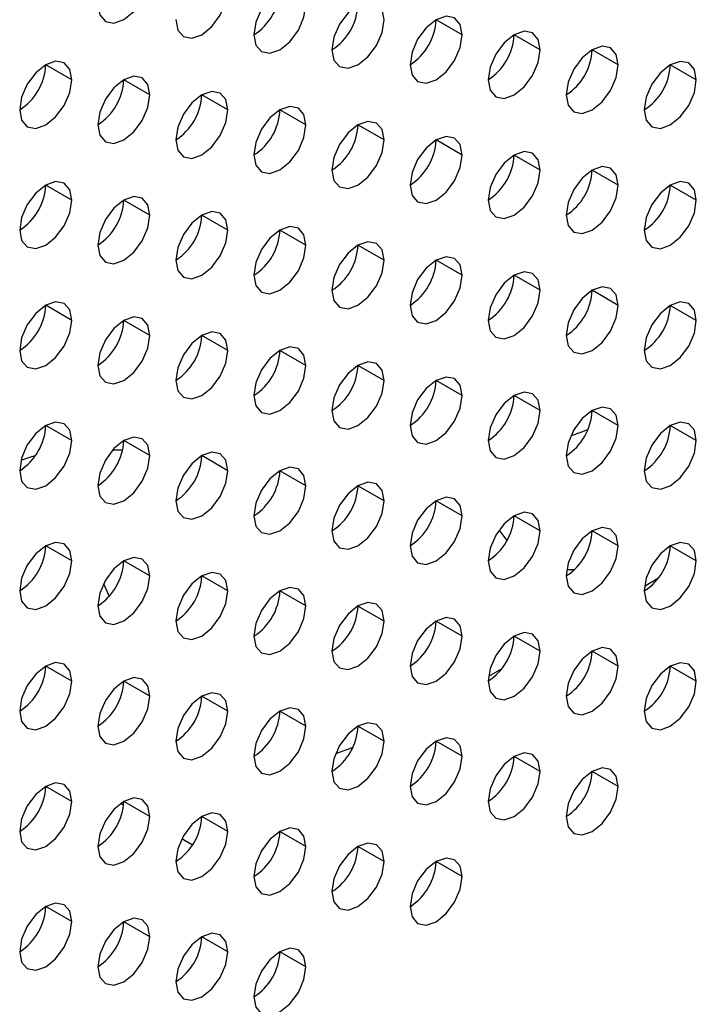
# Model space of a CAD drawing. Header units: millimetres. Extents: x 0 to 1118, y 0 to 864.
# Tile 383 of 438: x 1004.99 to 1006.83, y 693.73 to 696.4. Entities that reach past the tile are written whole.
import ezdxf

# ---------------------------------------------------------------- set-up
doc = ezdxf.new("R2010")
doc.units = ezdxf.units.MM

msp = doc.modelspace()

# ---------------------------------------------------------------- linework, layer by layer
at = {"color": 7, "linetype": 'Continuous', "lineweight": 25}
for p, q in [((1006.1906, 696.3615), (1006.1199, 696.4023)), ((1006.4028, 696.3206), (1006.3321, 696.3614)), ((1006.6149, 696.2798), (1006.5442, 696.3206)), ((1005.13, 696.2391), (1005.0593, 696.2799)), ((1006.827, 696.2389), (1006.7563, 696.2797)), ((1005.3421, 696.1982), (1005.2714, 696.239)), ((1005.5543, 696.1574), (1005.4835, 696.1982)), ((1005.7664, 696.1165), (1005.6957, 696.1574)), ((1005.9785, 696.0757), (1005.9078, 696.1165)), ((1006.1906, 696.0348), (1006.1199, 696.0757)), ((1006.4028, 695.994), (1006.3321, 696.0348)), ((1006.6149, 695.9531), (1006.5442, 695.994)), ((1005.13, 695.9125), (1005.0593, 695.9533)), ((1006.827, 695.9123), (1006.7563, 695.9531)), ((1005.3421, 695.8716), (1005.2714, 695.9124)), ((1005.5543, 695.8308), (1005.4835, 695.8716)), ((1005.7664, 695.7899), (1005.6957, 695.8307)), ((1005.9785, 695.7491), (1005.9078, 695.7899)), ((1006.1906, 695.7082), (1006.1199, 695.749)), ((1006.4028, 695.6674), (1006.3321, 695.7082)), ((1006.6149, 695.6265), (1006.5442, 695.6673)), ((1005.13, 695.5858), (1005.0593, 695.6267)), ((1006.827, 695.5857), (1006.7563, 695.6265)), ((1005.3421, 695.545), (1005.2714, 695.5858)), ((1005.5543, 695.5041), (1005.4835, 695.545)), ((1005.7664, 695.4633), (1005.6957, 695.5041)), ((1005.9785, 695.4225), (1005.9078, 695.4633)), ((1006.1906, 695.3816), (1006.1199, 695.4224)), ((1006.4028, 695.3408), (1006.3321, 695.3816)), ((1006.6149, 695.2999), (1006.5442, 695.3407)), ((1005.13, 695.2592), (1005.0593, 695.3)), ((1006.827, 695.2591), (1006.7563, 695.2999)), ((1005.3421, 695.2184), (1005.2714, 695.2592)), ((1005.5543, 695.1775), (1005.4835, 695.2184)), ((1005.7664, 695.1367), (1005.6957, 695.1775)), ((1005.9785, 695.0958), (1005.9078, 695.1367)), ((1006.1906, 695.055), (1006.1199, 695.0958)), ((1006.4028, 695.0141), (1006.3321, 695.055)), ((1006.6149, 694.9733), (1006.5442, 695.0141)), ((1005.13, 694.9326), (1005.0593, 694.9734)), ((1006.827, 694.9324), (1006.7563, 694.9733)), ((1005.3421, 694.8918), (1005.2714, 694.9326)), ((1005.5543, 694.8509), (1005.4835, 694.8917)), ((1005.7664, 694.8101), (1005.6957, 694.8509)), ((1005.9785, 694.7692), (1005.9078, 694.81)), ((1006.1906, 694.7284), (1006.1199, 694.7692)), ((1006.4028, 694.6875), (1006.3321, 694.7283)), ((1006.6149, 694.6467), (1006.5442, 694.6875)), ((1005.13, 694.606), (1005.0593, 694.6468)), ((1006.827, 694.6058), (1006.7563, 694.6467)), ((1005.3421, 694.5651), (1005.2714, 694.606)), ((1005.5543, 694.5243), (1005.4835, 694.5651)), ((1005.7664, 694.4835), (1005.6957, 694.5243)), ((1005.9785, 694.4426), (1005.9078, 694.4834)), ((1006.1906, 694.4018), (1006.1199, 694.4426)), ((1006.4028, 694.3609), (1006.3321, 694.4017)), ((1006.6149, 694.3201), (1006.5442, 694.3609)), ((1005.13, 694.2794), (1005.0593, 694.3202)), ((1005.3421, 694.2385), (1005.2714, 694.2793)), ((1005.2708, 694.2687), (1005.2624, 694.2735)), ((1005.5543, 694.1977), (1005.4835, 694.2385)), ((1005.7664, 694.1568), (1005.6957, 694.1977)), ((1005.4578, 694.1607), (1005.429, 694.1773)), ((1005.9785, 694.116), (1005.9078, 694.1568)), ((1006.1906, 694.0751), (1006.1199, 694.116)), ((1005.13, 693.9528), (1005.0593, 693.9936)), ((1005.3421, 693.9119), (1005.2714, 693.9527)), ((1005.5543, 693.8711), (1005.4835, 693.9119)), ((1005.7664, 693.8302), (1005.6957, 693.871))]:
    msp.add_line(p, q, dxfattribs=at)
at = {"color": 8, "linetype": 'Continuous', "lineweight": 25}
for p, q in [((1005.2413, 695.234), (1005.2684, 695.234)), ((1006.3128, 694.9879), (1006.2917, 695.017)), ((1006.4949, 694.9078), (1006.4748, 694.9082)), ((1005.2167, 694.8712), (1005.2315, 694.8361)), ((1006.7227, 694.8844), (1006.6864, 694.8634)), ((1006.2985, 694.6394), (1006.2621, 694.6185)), ((1005.8474, 694.4094), (1005.8933, 694.4255))]:
    msp.add_line(p, q, dxfattribs=at)
at = {"color": 7, "linetype": 'Continuous', "lineweight": 25, "flags": 128}
for points in [[(1005.2007, 696.4432), (1005.2061, 696.4151), (1005.2214, 696.3974), (1005.2443, 696.393), (1005.2714, 696.4024), (1005.2985, 696.4242), (1005.3214, 696.4551), (1005.3367, 696.4905), (1005.3421, 696.5248)], [(1005.4128, 696.4024), (1005.4182, 696.3742), (1005.4335, 696.3566), (1005.4565, 696.3521), (1005.4835, 696.3615), (1005.5106, 696.3834), (1005.5335, 696.4143), (1005.5489, 696.4496), (1005.5543, 696.484)], [(1005.7664, 696.4431), (1005.761, 696.4713), (1005.7457, 696.4889), (1005.7227, 696.4934), (1005.6957, 696.484), (1005.6686, 696.4621), (1005.6457, 696.4312), (1005.6303, 696.3959), (1005.625, 696.3615)], [(1005.9785, 696.4023), (1005.9731, 696.4304), (1005.9578, 696.4481), (1005.9349, 696.4525), (1005.9078, 696.4431), (1005.8807, 696.4213), (1005.8578, 696.3904), (1005.8425, 696.355), (1005.8371, 696.3207)], [(1005.625, 696.3615), (1005.6303, 696.3334), (1005.6457, 696.3157), (1005.6686, 696.3113), (1005.6957, 696.3207), (1005.7227, 696.3425), (1005.7457, 696.3735), (1005.761, 696.4088), (1005.7664, 696.4431)], [(1005.8371, 696.3207), (1005.8425, 696.2925), (1005.8578, 696.2749), (1005.8807, 696.2704), (1005.9078, 696.2798), (1005.9349, 696.3017), (1005.9578, 696.3326), (1005.9731, 696.3679), (1005.9785, 696.4023)], [(1006.1906, 696.3615), (1006.1853, 696.3896), (1006.1699, 696.4072), (1006.147, 696.4117), (1006.1199, 696.4023), (1006.0929, 696.3805), (1006.0699, 696.3495), (1006.0546, 696.3142), (1006.0492, 696.2798)], [(1006.4028, 696.3206), (1006.3974, 696.3487), (1006.3821, 696.3664), (1006.3591, 696.3708), (1006.3321, 696.3614), (1006.305, 696.3396), (1006.2821, 696.3087), (1006.2667, 696.2733), (1006.2614, 696.239)], [(1006.0492, 696.2798), (1006.0546, 696.2517), (1006.0699, 696.234), (1006.0929, 696.2296), (1006.1199, 696.239), (1006.147, 696.2608), (1006.1699, 696.2918), (1006.1853, 696.3271), (1006.1906, 696.3615)], [(1006.2614, 696.239), (1006.2667, 696.2108), (1006.2821, 696.1932), (1006.305, 696.1887), (1006.3321, 696.1981), (1006.3591, 696.22), (1006.3821, 696.2509), (1006.3974, 696.2863), (1006.4028, 696.3206)], [(1006.6149, 696.2798), (1006.6095, 696.3079), (1006.5942, 696.3255), (1006.5713, 696.33), (1006.5442, 696.3206), (1006.5171, 696.2988), (1006.4942, 696.2678), (1006.4789, 696.2325), (1006.4735, 696.1981)], [(1005.13, 696.2391), (1005.1246, 696.2672), (1005.1093, 696.2849), (1005.0863, 696.2893), (1005.0593, 696.2799), (1005.0322, 696.2581), (1005.0093, 696.2271), (1004.9939, 696.1918), (1004.9886, 696.1574)], [(1006.827, 696.2389), (1006.8217, 696.2671), (1006.8063, 696.2847), (1006.7834, 696.2892), (1006.7563, 696.2797), (1006.7293, 696.2579), (1006.7063, 696.227), (1006.691, 696.1916), (1006.6856, 696.1573)], [(1006.4735, 696.1981), (1006.4789, 696.17), (1006.4942, 696.1523), (1006.5171, 696.1479), (1006.5442, 696.1573), (1006.5713, 696.1791), (1006.5942, 696.2101), (1006.6095, 696.2454), (1006.6149, 696.2798)], [(1004.9886, 696.1574), (1004.9939, 696.1293), (1005.0093, 696.1116), (1005.0322, 696.1072), (1005.0593, 696.1166), (1005.0863, 696.1384), (1005.1093, 696.1694), (1005.1246, 696.2047), (1005.13, 696.2391)], [(1005.3421, 696.1982), (1005.3367, 696.2264), (1005.3214, 696.244), (1005.2985, 696.2485), (1005.2714, 696.2391), (1005.2443, 696.2172), (1005.2214, 696.1863), (1005.2061, 696.1509), (1005.2007, 696.1166)], [(1006.6856, 696.1573), (1006.691, 696.1291), (1006.7063, 696.1115), (1006.7293, 696.107), (1006.7563, 696.1164), (1006.7834, 696.1383), (1006.8063, 696.1692), (1006.8217, 696.2046), (1006.827, 696.2389)], [(1005.5543, 696.1574), (1005.5489, 696.1855), (1005.5335, 696.2032), (1005.5106, 696.2076), (1005.4835, 696.1982), (1005.4565, 696.1764), (1005.4335, 696.1454), (1005.4182, 696.1101), (1005.4128, 696.0757)], [(1005.2007, 696.1166), (1005.2061, 696.0884), (1005.2214, 696.0708), (1005.2443, 696.0663), (1005.2714, 696.0758), (1005.2985, 696.0976), (1005.3214, 696.1285), (1005.3367, 696.1639), (1005.3421, 696.1982)], [(1005.4128, 696.0757), (1005.4182, 696.0476), (1005.4335, 696.03), (1005.4565, 696.0255), (1005.4835, 696.0349), (1005.5106, 696.0567), (1005.5335, 696.0877), (1005.5489, 696.123), (1005.5543, 696.1574)], [(1005.7664, 696.1165), (1005.761, 696.1447), (1005.7457, 696.1623), (1005.7227, 696.1668), (1005.6957, 696.1574), (1005.6686, 696.1355), (1005.6457, 696.1046), (1005.6303, 696.0692), (1005.625, 696.0349)], [(1005.9785, 696.0757), (1005.9731, 696.1038), (1005.9578, 696.1215), (1005.9349, 696.1259), (1005.9078, 696.1165), (1005.8807, 696.0947), (1005.8578, 696.0637), (1005.8425, 696.0284), (1005.8371, 695.994)], [(1005.625, 696.0349), (1005.6303, 696.0068), (1005.6457, 695.9891), (1005.6686, 695.9847), (1005.6957, 695.9941), (1005.7227, 696.0159), (1005.7457, 696.0468), (1005.761, 696.0822), (1005.7664, 696.1165)], [(1005.8371, 695.994), (1005.8425, 695.9659), (1005.8578, 695.9483), (1005.8807, 695.9438), (1005.9078, 695.9532), (1005.9349, 695.975), (1005.9578, 696.006), (1005.9731, 696.0413), (1005.9785, 696.0757)], [(1006.1906, 696.0348), (1006.1853, 696.063), (1006.1699, 696.0806), (1006.147, 696.0851), (1006.1199, 696.0757), (1006.0929, 696.0538), (1006.0699, 696.0229), (1006.0546, 695.9876), (1006.0492, 695.9532)], [(1006.4028, 695.994), (1006.3974, 696.0221), (1006.3821, 696.0398), (1006.3591, 696.0442), (1006.3321, 696.0348), (1006.305, 696.013), (1006.2821, 695.982), (1006.2667, 695.9467), (1006.2614, 695.9124)], [(1006.0492, 695.9532), (1006.0546, 695.9251), (1006.0699, 695.9074), (1006.0929, 695.903), (1006.1199, 695.9124), (1006.147, 695.9342), (1006.1699, 695.9651), (1006.1853, 696.0005), (1006.1906, 696.0348)], [(1006.2614, 695.9124), (1006.2667, 695.8842), (1006.2821, 695.8666), (1006.305, 695.8621), (1006.3321, 695.8715), (1006.3591, 695.8934), (1006.3821, 695.9243), (1006.3974, 695.9596), (1006.4028, 695.994)], [(1006.6149, 695.9531), (1006.6095, 695.9813), (1006.5942, 695.9989), (1006.5713, 696.0034), (1006.5442, 695.994), (1006.5171, 695.9721), (1006.4942, 695.9412), (1006.4789, 695.9059), (1006.4735, 695.8715)], [(1005.13, 695.9125), (1005.1246, 695.9406), (1005.1093, 695.9582), (1005.0863, 695.9627), (1005.0593, 695.9533), (1005.0322, 695.9315), (1005.0093, 695.9005), (1004.9939, 695.8652), (1004.9886, 695.8308)], [(1006.827, 695.9123), (1006.8217, 695.9404), (1006.8063, 695.9581), (1006.7834, 695.9625), (1006.7563, 695.9531), (1006.7293, 695.9313), (1006.7063, 695.9004), (1006.691, 695.865), (1006.6856, 695.8307)], [(1006.4735, 695.8715), (1006.4789, 695.8434), (1006.4942, 695.8257), (1006.5171, 695.8213), (1006.5442, 695.8307), (1006.5713, 695.8525), (1006.5942, 695.8835), (1006.6095, 695.9188), (1006.6149, 695.9531)], [(1004.9886, 695.8308), (1004.9939, 695.8027), (1005.0093, 695.785), (1005.0322, 695.7806), (1005.0593, 695.79), (1005.0863, 695.8118), (1005.1093, 695.8428), (1005.1246, 695.8781), (1005.13, 695.9125)], [(1005.3421, 695.8716), (1005.3367, 695.8997), (1005.3214, 695.9174), (1005.2985, 695.9218), (1005.2714, 695.9124), (1005.2443, 695.8906), (1005.2214, 695.8597), (1005.2061, 695.8243), (1005.2007, 695.79)], [(1006.6856, 695.8307), (1006.691, 695.8025), (1006.7063, 695.7849), (1006.7293, 695.7804), (1006.7563, 695.7898), (1006.7834, 695.8117), (1006.8063, 695.8426), (1006.8217, 695.8779), (1006.827, 695.9123)], [(1005.2007, 695.79), (1005.2061, 695.7618), (1005.2214, 695.7442), (1005.2443, 695.7397), (1005.2714, 695.7491), (1005.2985, 695.771), (1005.3214, 695.8019), (1005.3367, 695.8373), (1005.3421, 695.8716)], [(1005.5543, 695.8308), (1005.5489, 695.8589), (1005.5335, 695.8765), (1005.5106, 695.881), (1005.4835, 695.8716), (1005.4565, 695.8498), (1005.4335, 695.8188), (1005.4182, 695.7835), (1005.4128, 695.7491)], [(1005.4128, 695.7491), (1005.4182, 695.721), (1005.4335, 695.7033), (1005.4565, 695.6989), (1005.4835, 695.7083), (1005.5106, 695.7301), (1005.5335, 695.7611), (1005.5489, 695.7964), (1005.5543, 695.8308)], [(1005.7664, 695.7899), (1005.761, 695.8181), (1005.7457, 695.8357), (1005.7227, 695.8402), (1005.6957, 695.8307), (1005.6686, 695.8089), (1005.6457, 695.778), (1005.6303, 695.7426), (1005.625, 695.7083)], [(1005.625, 695.7083), (1005.6303, 695.6801), (1005.6457, 695.6625), (1005.6686, 695.658), (1005.6957, 695.6674), (1005.7227, 695.6893), (1005.7457, 695.7202), (1005.761, 695.7556), (1005.7664, 695.7899)], [(1005.9785, 695.7491), (1005.9731, 695.7772), (1005.9578, 695.7949), (1005.9349, 695.7993), (1005.9078, 695.7899), (1005.8807, 695.7681), (1005.8578, 695.7371), (1005.8425, 695.7018), (1005.8371, 695.6674)], [(1005.8371, 695.6674), (1005.8425, 695.6393), (1005.8578, 695.6216), (1005.8807, 695.6172), (1005.9078, 695.6266), (1005.9349, 695.6484), (1005.9578, 695.6794), (1005.9731, 695.7147), (1005.9785, 695.7491)], [(1006.1906, 695.7082), (1006.1853, 695.7364), (1006.1699, 695.754), (1006.147, 695.7585), (1006.1199, 695.7491), (1006.0929, 695.7272), (1006.0699, 695.6963), (1006.0546, 695.6609), (1006.0492, 695.6266)], [(1006.0492, 695.6266), (1006.0546, 695.5984), (1006.0699, 695.5808), (1006.0929, 695.5763), (1006.1199, 695.5857), (1006.147, 695.6076), (1006.1699, 695.6385), (1006.1853, 695.6739), (1006.1906, 695.7082)], [(1006.4028, 695.6674), (1006.3974, 695.6955), (1006.3821, 695.7132), (1006.3591, 695.7176), (1006.3321, 695.7082), (1006.305, 695.6864), (1006.2821, 695.6554), (1006.2667, 695.6201), (1006.2614, 695.5857)], [(1006.6149, 695.6265), (1006.6095, 695.6547), (1006.5942, 695.6723), (1006.5713, 695.6768), (1006.5442, 695.6674), (1006.5171, 695.6455), (1006.4942, 695.6146), (1006.4789, 695.5792), (1006.4735, 695.5449)], [(1006.2614, 695.5857), (1006.2667, 695.5576), (1006.2821, 695.54), (1006.305, 695.5355), (1006.3321, 695.5449), (1006.3591, 695.5667), (1006.3821, 695.5977), (1006.3974, 695.633), (1006.4028, 695.6674)], [(1005.13, 695.5858), (1005.1246, 695.614), (1005.1093, 695.6316), (1005.0863, 695.6361), (1005.0593, 695.6267), (1005.0322, 695.6048), (1005.0093, 695.5739), (1004.9939, 695.5386), (1004.9886, 695.5042)], [(1006.4735, 695.5449), (1006.4789, 695.5167), (1006.4942, 695.4991), (1006.5171, 695.4946), (1006.5442, 695.5041), (1006.5713, 695.5259), (1006.5942, 695.5568), (1006.6095, 695.5922), (1006.6149, 695.6265)], [(1006.827, 695.5857), (1006.8217, 695.6138), (1006.8063, 695.6315), (1006.7834, 695.6359), (1006.7563, 695.6265), (1006.7293, 695.6047), (1006.7063, 695.5737), (1006.691, 695.5384), (1006.6856, 695.504)], [(1005.3421, 695.545), (1005.3367, 695.5731), (1005.3214, 695.5908), (1005.2985, 695.5952), (1005.2714, 695.5858), (1005.2443, 695.564), (1005.2214, 695.533), (1005.2061, 695.4977), (1005.2007, 695.4634)], [(1004.9886, 695.5042), (1004.9939, 695.4761), (1005.0093, 695.4584), (1005.0322, 695.454), (1005.0593, 695.4634), (1005.0863, 695.4852), (1005.1093, 695.5161), (1005.1246, 695.5515), (1005.13, 695.5858)], [(1006.6856, 695.504), (1006.691, 695.4759), (1006.7063, 695.4583), (1006.7293, 695.4538), (1006.7563, 695.4632), (1006.7834, 695.485), (1006.8063, 695.516), (1006.8217, 695.5513), (1006.827, 695.5857)], [(1005.2007, 695.4634), (1005.2061, 695.4352), (1005.2214, 695.4176), (1005.2443, 695.4131), (1005.2714, 695.4225), (1005.2985, 695.4444), (1005.3214, 695.4753), (1005.3367, 695.5106), (1005.3421, 695.545)], [(1005.5543, 695.5041), (1005.5489, 695.5323), (1005.5335, 695.5499), (1005.5106, 695.5544), (1005.4835, 695.545), (1005.4565, 695.5231), (1005.4335, 695.4922), (1005.4182, 695.4569), (1005.4128, 695.4225)], [(1005.7664, 695.4633), (1005.761, 695.4914), (1005.7457, 695.5091), (1005.7227, 695.5135), (1005.6957, 695.5041), (1005.6686, 695.4823), (1005.6457, 695.4514), (1005.6303, 695.416), (1005.625, 695.3817)], [(1005.4128, 695.4225), (1005.4182, 695.3944), (1005.4335, 695.3767), (1005.4565, 695.3723), (1005.4835, 695.3817), (1005.5106, 695.4035), (1005.5335, 695.4345), (1005.5489, 695.4698), (1005.5543, 695.5041)], [(1005.625, 695.3817), (1005.6303, 695.3535), (1005.6457, 695.3359), (1005.6686, 695.3314), (1005.6957, 695.3408), (1005.7227, 695.3627), (1005.7457, 695.3936), (1005.761, 695.4289), (1005.7664, 695.4633)], [(1005.9785, 695.4225), (1005.9731, 695.4506), (1005.9578, 695.4682), (1005.9349, 695.4727), (1005.9078, 695.4633), (1005.8807, 695.4414), (1005.8578, 695.4105), (1005.8425, 695.3752), (1005.8371, 695.3408)], [(1006.1906, 695.3816), (1006.1853, 695.4097), (1006.1699, 695.4274), (1006.147, 695.4318), (1006.1199, 695.4224), (1006.0929, 695.4006), (1006.0699, 695.3697), (1006.0546, 695.3343), (1006.0492, 695.3)], [(1005.8371, 695.3408), (1005.8425, 695.3127), (1005.8578, 695.295), (1005.8807, 695.2906), (1005.9078, 695.3), (1005.9349, 695.3218), (1005.9578, 695.3528), (1005.9731, 695.3881), (1005.9785, 695.4225)], [(1006.0492, 695.3), (1006.0546, 695.2718), (1006.0699, 695.2542), (1006.0929, 695.2497), (1006.1199, 695.2591), (1006.147, 695.281), (1006.1699, 695.3119), (1006.1853, 695.3473), (1006.1906, 695.3816)], [(1006.4028, 695.3408), (1006.3974, 695.3689), (1006.3821, 695.3865), (1006.3591, 695.391), (1006.3321, 695.3816), (1006.305, 695.3598), (1006.2821, 695.3288), (1006.2667, 695.2935), (1006.2614, 695.2591)], [(1006.6149, 695.2999), (1006.6095, 695.3281), (1006.5942, 695.3457), (1006.5713, 695.3502), (1006.5442, 695.3407), (1006.5171, 695.3189), (1006.4942, 695.288), (1006.4789, 695.2526), (1006.4735, 695.2183)], [(1006.2614, 695.2591), (1006.2667, 695.231), (1006.2821, 695.2133), (1006.305, 695.2089), (1006.3321, 695.2183), (1006.3591, 695.2401), (1006.3821, 695.2711), (1006.3974, 695.3064), (1006.4028, 695.3408)], [(1005.13, 695.2592), (1005.1246, 695.2874), (1005.1093, 695.305), (1005.0863, 695.3095), (1005.0593, 695.3001), (1005.0322, 695.2782), (1005.0093, 695.2473), (1004.9939, 695.2119), (1004.9886, 695.1776)], [(1006.4735, 695.2183), (1006.4789, 695.1901), (1006.4942, 695.1725), (1006.5171, 695.168), (1006.5442, 695.1774), (1006.5713, 695.1993), (1006.5942, 695.2302), (1006.6095, 695.2656), (1006.6149, 695.2999)], [(1006.827, 695.2591), (1006.8217, 695.2872), (1006.8063, 695.3048), (1006.7834, 695.3093), (1006.7563, 695.2999), (1006.7293, 695.2781), (1006.7063, 695.2471), (1006.691, 695.2118), (1006.6856, 695.1774)], [(1005.3421, 695.2184), (1005.3367, 695.2465), (1005.3214, 695.2642), (1005.2985, 695.2686), (1005.2714, 695.2592), (1005.2443, 695.2374), (1005.2214, 695.2064), (1005.2061, 695.1711), (1005.2007, 695.1367)], [(1004.9886, 695.1776), (1004.9939, 695.1494), (1005.0093, 695.1318), (1005.0322, 695.1273), (1005.0593, 695.1367), (1005.0863, 695.1586), (1005.1093, 695.1895), (1005.1246, 695.2249), (1005.13, 695.2592)], [(1006.6856, 695.1774), (1006.691, 695.1493), (1006.7063, 695.1316), (1006.7293, 695.1272), (1006.7563, 695.1366), (1006.7834, 695.1584), (1006.8063, 695.1894), (1006.8217, 695.2247), (1006.827, 695.2591)], [(1005.2007, 695.1367), (1005.2061, 695.1086), (1005.2214, 695.091), (1005.2443, 695.0865), (1005.2714, 695.0959), (1005.2985, 695.1177), (1005.3214, 695.1487), (1005.3367, 695.184), (1005.3421, 695.2184)], [(1005.5543, 695.1775), (1005.5489, 695.2057), (1005.5335, 695.2233), (1005.5106, 695.2278), (1005.4835, 695.2184), (1005.4565, 695.1965), (1005.4335, 695.1656), (1005.4182, 695.1302), (1005.4128, 695.0959)], [(1005.4128, 695.0959), (1005.4182, 695.0677), (1005.4335, 695.0501), (1005.4565, 695.0456), (1005.4835, 695.0551), (1005.5106, 695.0769), (1005.5335, 695.1078), (1005.5489, 695.1432), (1005.5543, 695.1775)], [(1005.7664, 695.1367), (1005.761, 695.1648), (1005.7457, 695.1825), (1005.7227, 695.1869), (1005.6957, 695.1775), (1005.6686, 695.1557), (1005.6457, 695.1247), (1005.6303, 695.0894), (1005.625, 695.055)], [(1005.625, 695.055), (1005.6303, 695.0269), (1005.6457, 695.0093), (1005.6686, 695.0048), (1005.6957, 695.0142), (1005.7227, 695.036), (1005.7457, 695.067), (1005.761, 695.1023), (1005.7664, 695.1367)], [(1005.9785, 695.0958), (1005.9731, 695.124), (1005.9578, 695.1416), (1005.9349, 695.1461), (1005.9078, 695.1367), (1005.8807, 695.1148), (1005.8578, 695.0839), (1005.8425, 695.0486), (1005.8371, 695.0142)], [(1005.8371, 695.0142), (1005.8425, 694.9861), (1005.8578, 694.9684), (1005.8807, 694.964), (1005.9078, 694.9734), (1005.9349, 694.9952), (1005.9578, 695.0261), (1005.9731, 695.0615), (1005.9785, 695.0958)], [(1006.1906, 695.055), (1006.1853, 695.0831), (1006.1699, 695.1008), (1006.147, 695.1052), (1006.1199, 695.0958), (1006.0929, 695.074), (1006.0699, 695.043), (1006.0546, 695.0077), (1006.0492, 694.9733)], [(1006.0492, 694.9733), (1006.0546, 694.9452), (1006.0699, 694.9276), (1006.0929, 694.9231), (1006.1199, 694.9325), (1006.147, 694.9544), (1006.1699, 694.9853), (1006.1853, 695.0206), (1006.1906, 695.055)], [(1006.4028, 695.0141), (1006.3974, 695.0423), (1006.3821, 695.0599), (1006.3591, 695.0644), (1006.3321, 695.055), (1006.305, 695.0331), (1006.2821, 695.0022), (1006.2667, 694.9669), (1006.2614, 694.9325)], [(1006.2614, 694.9325), (1006.2667, 694.9044), (1006.2821, 694.8867), (1006.305, 694.8823), (1006.3321, 694.8917), (1006.3591, 694.9135), (1006.3821, 694.9444), (1006.3974, 694.9798), (1006.4028, 695.0141)], [(1006.6149, 694.9733), (1006.6095, 695.0014), (1006.5942, 695.0191), (1006.5713, 695.0235), (1006.5442, 695.0141), (1006.5171, 694.9923), (1006.4942, 694.9613), (1006.4789, 694.926), (1006.4735, 694.8917)], [(1005.13, 694.9326), (1005.1246, 694.9607), (1005.1093, 694.9784), (1005.0863, 694.9828), (1005.0593, 694.9734), (1005.0322, 694.9516), (1005.0093, 694.9207), (1004.9939, 694.8853), (1004.9886, 694.851)], [(1006.4735, 694.8917), (1006.4789, 694.8635), (1006.4942, 694.8459), (1006.5171, 694.8414), (1006.5442, 694.8508), (1006.5713, 694.8727), (1006.5942, 694.9036), (1006.6095, 694.9389), (1006.6149, 694.9733)], [(1006.827, 694.9324), (1006.8217, 694.9606), (1006.8063, 694.9782), (1006.7834, 694.9827), (1006.7563, 694.9733), (1006.7293, 694.9514), (1006.7063, 694.9205), (1006.691, 694.8852), (1006.6856, 694.8508)], [(1004.9886, 694.851), (1004.9939, 694.8228), (1005.0093, 694.8052), (1005.0322, 694.8007), (1005.0593, 694.8101), (1005.0863, 694.832), (1005.1093, 694.8629), (1005.1246, 694.8983), (1005.13, 694.9326)], [(1005.3421, 694.8918), (1005.3367, 694.9199), (1005.3214, 694.9375), (1005.2985, 694.942), (1005.2714, 694.9326), (1005.2443, 694.9108), (1005.2214, 694.8798), (1005.2061, 694.8445), (1005.2007, 694.8101)], [(1006.6856, 694.8508), (1006.691, 694.8227), (1006.7063, 694.805), (1006.7293, 694.8006), (1006.7563, 694.81), (1006.7834, 694.8318), (1006.8063, 694.8628), (1006.8217, 694.8981), (1006.827, 694.9324)], [(1005.5543, 694.8509), (1005.5489, 694.8791), (1005.5335, 694.8967), (1005.5106, 694.9012), (1005.4835, 694.8917), (1005.4565, 694.8699), (1005.4335, 694.839), (1005.4182, 694.8036), (1005.4128, 694.7693)], [(1005.2007, 694.8101), (1005.2061, 694.782), (1005.2214, 694.7643), (1005.2443, 694.7599), (1005.2714, 694.7693), (1005.2985, 694.7911), (1005.3214, 694.8221), (1005.3367, 694.8574), (1005.3421, 694.8918)], [(1005.4128, 694.7693), (1005.4182, 694.7411), (1005.4335, 694.7235), (1005.4565, 694.719), (1005.4835, 694.7284), (1005.5106, 694.7503), (1005.5335, 694.7812), (1005.5489, 694.8166), (1005.5543, 694.8509)], [(1005.7664, 694.8101), (1005.761, 694.8382), (1005.7457, 694.8558), (1005.7227, 694.8603), (1005.6957, 694.8509), (1005.6686, 694.8291), (1005.6457, 694.7981), (1005.6303, 694.7628), (1005.625, 694.7284)], [(1005.9785, 694.7692), (1005.9731, 694.7974), (1005.9578, 694.815), (1005.9349, 694.8195), (1005.9078, 694.8101), (1005.8807, 694.7882), (1005.8578, 694.7573), (1005.8425, 694.7219), (1005.8371, 694.6876)], [(1005.625, 694.7284), (1005.6303, 694.7003), (1005.6457, 694.6826), (1005.6686, 694.6782), (1005.6957, 694.6876), (1005.7227, 694.7094), (1005.7457, 694.7404), (1005.761, 694.7757), (1005.7664, 694.8101)], [(1005.8371, 694.6876), (1005.8425, 694.6594), (1005.8578, 694.6418), (1005.8807, 694.6373), (1005.9078, 694.6467), (1005.9349, 694.6686), (1005.9578, 694.6995), (1005.9731, 694.7349), (1005.9785, 694.7692)], [(1006.1906, 694.7284), (1006.1853, 694.7565), (1006.1699, 694.7742), (1006.147, 694.7786), (1006.1199, 694.7692), (1006.0929, 694.7474), (1006.0699, 694.7164), (1006.0546, 694.6811), (1006.0492, 694.6467)], [(1006.4028, 694.6875), (1006.3974, 694.7157), (1006.3821, 694.7333), (1006.3591, 694.7378), (1006.3321, 694.7284), (1006.305, 694.7065), (1006.2821, 694.6756), (1006.2667, 694.6402), (1006.2614, 694.6059)], [(1006.0492, 694.6467), (1006.0546, 694.6186), (1006.0699, 694.6009), (1006.0929, 694.5965), (1006.1199, 694.6059), (1006.147, 694.6277), (1006.1699, 694.6587), (1006.1853, 694.694), (1006.1906, 694.7284)], [(1006.2614, 694.6059), (1006.2667, 694.5777), (1006.2821, 694.5601), (1006.305, 694.5556), (1006.3321, 694.5651), (1006.3591, 694.5869), (1006.3821, 694.6178), (1006.3974, 694.6532), (1006.4028, 694.6875)], [(1006.6149, 694.6467), (1006.6095, 694.6748), (1006.5942, 694.6925), (1006.5713, 694.6969), (1006.5442, 694.6875), (1006.5171, 694.6657), (1006.4942, 694.6347), (1006.4789, 694.5994), (1006.4735, 694.565)], [(1005.13, 694.606), (1005.1246, 694.6341), (1005.1093, 694.6518), (1005.0863, 694.6562), (1005.0593, 694.6468), (1005.0322, 694.625), (1005.0093, 694.594), (1004.9939, 694.5587), (1004.9886, 694.5244)], [(1006.827, 694.6058), (1006.8217, 694.634), (1006.8063, 694.6516), (1006.7834, 694.6561), (1006.7563, 694.6467), (1006.7293, 694.6248), (1006.7063, 694.5939), (1006.691, 694.5585), (1006.6856, 694.5242)], [(1006.4735, 694.565), (1006.4789, 694.5369), (1006.4942, 694.5193), (1006.5171, 694.5148), (1006.5442, 694.5242), (1006.5713, 694.546), (1006.5942, 694.577), (1006.6095, 694.6123), (1006.6149, 694.6467)], [(1004.9886, 694.5244), (1004.9939, 694.4962), (1005.0093, 694.4786), (1005.0322, 694.4741), (1005.0593, 694.4835), (1005.0863, 694.5054), (1005.1093, 694.5363), (1005.1246, 694.5716), (1005.13, 694.606)], [(1005.3421, 694.5651), (1005.3367, 694.5933), (1005.3214, 694.6109), (1005.2985, 694.6154), (1005.2714, 694.606), (1005.2443, 694.5841), (1005.2214, 694.5532), (1005.2061, 694.5179), (1005.2007, 694.4835)], [(1006.6856, 694.5242), (1006.691, 694.4961), (1006.7063, 694.4784), (1006.7293, 694.474), (1006.7563, 694.4834), (1006.7834, 694.5052), (1006.8063, 694.5361), (1006.8217, 694.5715), (1006.827, 694.6058)], [(1005.5543, 694.5243), (1005.5489, 694.5524), (1005.5335, 694.5701), (1005.5106, 694.5745), (1005.4835, 694.5651), (1005.4565, 694.5433), (1005.4335, 694.5124), (1005.4182, 694.477), (1005.4128, 694.4427)], [(1005.2007, 694.4835), (1005.2061, 694.4554), (1005.2214, 694.4377), (1005.2443, 694.4333), (1005.2714, 694.4427), (1005.2985, 694.4645), (1005.3214, 694.4955), (1005.3367, 694.5308), (1005.3421, 694.5651)], [(1005.4128, 694.4427), (1005.4182, 694.4145), (1005.4335, 694.3969), (1005.4565, 694.3924), (1005.4835, 694.4018), (1005.5106, 694.4237), (1005.5335, 694.4546), (1005.5489, 694.4899), (1005.5543, 694.5243)], [(1005.7664, 694.4835), (1005.761, 694.5116), (1005.7457, 694.5292), (1005.7227, 694.5337), (1005.6957, 694.5243), (1005.6686, 694.5024), (1005.6457, 694.4715), (1005.6303, 694.4362), (1005.625, 694.4018)], [(1005.9785, 694.4426), (1005.9731, 694.4707), (1005.9578, 694.4884), (1005.9349, 694.4928), (1005.9078, 694.4834), (1005.8807, 694.4616), (1005.8578, 694.4307), (1005.8425, 694.3953), (1005.8371, 694.361)], [(1005.625, 694.4018), (1005.6303, 694.3737), (1005.6457, 694.356), (1005.6686, 694.3516), (1005.6957, 694.361), (1005.7227, 694.3828), (1005.7457, 694.4138), (1005.761, 694.4491), (1005.7664, 694.4835)], [(1005.8371, 694.361), (1005.8425, 694.3328), (1005.8578, 694.3152), (1005.8807, 694.3107), (1005.9078, 694.3201), (1005.9349, 694.342), (1005.9578, 694.3729), (1005.9731, 694.4082), (1005.9785, 694.4426)], [(1006.1906, 694.4018), (1006.1853, 694.4299), (1006.1699, 694.4475), (1006.147, 694.452), (1006.1199, 694.4426), (1006.0929, 694.4208), (1006.0699, 694.3898), (1006.0546, 694.3545), (1006.0492, 694.3201)], [(1006.0492, 694.3201), (1006.0546, 694.292), (1006.0699, 694.2743), (1006.0929, 694.2699), (1006.1199, 694.2793), (1006.147, 694.3011), (1006.1699, 694.3321), (1006.1853, 694.3674), (1006.1906, 694.4018)], [(1006.4028, 694.3609), (1006.3974, 694.389), (1006.3821, 694.4067), (1006.3591, 694.4111), (1006.3321, 694.4017), (1006.305, 694.3799), (1006.2821, 694.349), (1006.2667, 694.3136), (1006.2614, 694.2793)], [(1006.2614, 694.2793), (1006.2667, 694.2511), (1006.2821, 694.2335), (1006.305, 694.229), (1006.3321, 694.2384), (1006.3591, 694.2603), (1006.3821, 694.2912), (1006.3974, 694.3266), (1006.4028, 694.3609)], [(1006.6149, 694.3201), (1006.6095, 694.3482), (1006.5942, 694.3658), (1006.5713, 694.3703), (1006.5442, 694.3609), (1006.5171, 694.3391), (1006.4942, 694.3081), (1006.4789, 694.2728), (1006.4735, 694.2384)], [(1005.13, 694.2794), (1005.1246, 694.3075), (1005.1093, 694.3252), (1005.0863, 694.3296), (1005.0593, 694.3202), (1005.0322, 694.2984), (1005.0093, 694.2674), (1004.9939, 694.2321), (1004.9886, 694.1977)], [(1006.4735, 694.2384), (1006.4789, 694.2103), (1006.4942, 694.1926), (1006.5171, 694.1882), (1006.5442, 694.1976), (1006.5713, 694.2194), (1006.5942, 694.2504), (1006.6095, 694.2857), (1006.6149, 694.3201)], [(1004.9886, 694.1977), (1004.9939, 694.1696), (1005.0093, 694.152), (1005.0322, 694.1475), (1005.0593, 694.1569), (1005.0863, 694.1787), (1005.1093, 694.2097), (1005.1246, 694.245), (1005.13, 694.2794)], [(1005.3421, 694.2385), (1005.3367, 694.2667), (1005.3214, 694.2843), (1005.2985, 694.2888), (1005.2714, 694.2794), (1005.2443, 694.2575), (1005.2214, 694.2266), (1005.2061, 694.1912), (1005.2007, 694.1569)], [(1005.2007, 694.1569), (1005.2061, 694.1287), (1005.2214, 694.1111), (1005.2443, 694.1066), (1005.2714, 694.1161), (1005.2985, 694.1379), (1005.3214, 694.1688), (1005.3367, 694.2042), (1005.3421, 694.2385)], [(1005.5543, 694.1977), (1005.5489, 694.2258), (1005.5335, 694.2435), (1005.5106, 694.2479), (1005.4835, 694.2385), (1005.4565, 694.2167), (1005.4335, 694.1857), (1005.4182, 694.1504), (1005.4128, 694.116)], [(1005.4128, 694.116), (1005.4182, 694.0879), (1005.4335, 694.0703), (1005.4565, 694.0658), (1005.4835, 694.0752), (1005.5106, 694.097), (1005.5335, 694.128), (1005.5489, 694.1633), (1005.5543, 694.1977)], [(1005.7664, 694.1568), (1005.761, 694.185), (1005.7457, 694.2026), (1005.7227, 694.2071), (1005.6957, 694.1977), (1005.6686, 694.1758), (1005.6457, 694.1449), (1005.6303, 694.1095), (1005.625, 694.0752)], [(1005.625, 694.0752), (1005.6303, 694.0471), (1005.6457, 694.0294), (1005.6686, 694.025), (1005.6957, 694.0344), (1005.7227, 694.0562), (1005.7457, 694.0871), (1005.761, 694.1225), (1005.7664, 694.1568)], [(1005.9785, 694.116), (1005.9731, 694.1441), (1005.9578, 694.1618), (1005.9349, 694.1662), (1005.9078, 694.1568), (1005.8807, 694.135), (1005.8578, 694.104), (1005.8425, 694.0687), (1005.8371, 694.0343)], [(1006.1906, 694.0751), (1006.1853, 694.1033), (1006.1699, 694.1209), (1006.147, 694.1254), (1006.1199, 694.116), (1006.0929, 694.0941), (1006.0699, 694.0632), (1006.0546, 694.0279), (1006.0492, 693.9935)], [(1005.8371, 694.0343), (1005.8425, 694.0062), (1005.8578, 693.9886), (1005.8807, 693.9841), (1005.9078, 693.9935), (1005.9349, 694.0153), (1005.9578, 694.0463), (1005.9731, 694.0816), (1005.9785, 694.116)], [(1006.0492, 693.9935), (1006.0546, 693.9654), (1006.0699, 693.9477), (1006.0929, 693.9433), (1006.1199, 693.9527), (1006.147, 693.9745), (1006.1699, 694.0054), (1006.1853, 694.0408), (1006.1906, 694.0751)], [(1005.13, 693.9528), (1005.1246, 693.9809), (1005.1093, 693.9985), (1005.0863, 694.003), (1005.0593, 693.9936), (1005.0322, 693.9718), (1005.0093, 693.9408), (1004.9939, 693.9055), (1004.9886, 693.8711)], [(1005.3421, 693.9119), (1005.3367, 693.9401), (1005.3214, 693.9577), (1005.2985, 693.9622), (1005.2714, 693.9527), (1005.2443, 693.9309), (1005.2214, 693.9), (1005.2061, 693.8646), (1005.2007, 693.8303)], [(1004.9886, 693.8711), (1004.9939, 693.843), (1005.0093, 693.8253), (1005.0322, 693.8209), (1005.0593, 693.8303), (1005.0863, 693.8521), (1005.1093, 693.8831), (1005.1246, 693.9184), (1005.13, 693.9528)], [(1005.2007, 693.8303), (1005.2061, 693.8021), (1005.2214, 693.7845), (1005.2443, 693.78), (1005.2714, 693.7894), (1005.2985, 693.8113), (1005.3214, 693.8422), (1005.3367, 693.8776), (1005.3421, 693.9119)], [(1005.5543, 693.8711), (1005.5489, 693.8992), (1005.5335, 693.9168), (1005.5106, 693.9213), (1005.4835, 693.9119), (1005.4565, 693.8901), (1005.4335, 693.8591), (1005.4182, 693.8238), (1005.4128, 693.7894)], [(1005.7664, 693.8302), (1005.761, 693.8584), (1005.7457, 693.876), (1005.7227, 693.8805), (1005.6957, 693.8711), (1005.6686, 693.8492), (1005.6457, 693.8183), (1005.6303, 693.7829), (1005.625, 693.7486)], [(1005.4128, 693.7894), (1005.4182, 693.7613), (1005.4335, 693.7436), (1005.4565, 693.7392), (1005.4835, 693.7486), (1005.5106, 693.7704), (1005.5335, 693.8014), (1005.5489, 693.8367), (1005.5543, 693.8711)], [(1005.625, 693.7486), (1005.6303, 693.7204), (1005.6457, 693.7028), (1005.6686, 693.6983), (1005.6957, 693.7077), (1005.7227, 693.7296), (1005.7457, 693.7605), (1005.761, 693.7959), (1005.7664, 693.8302)]]:
    msp.add_lwpolyline(points, dxfattribs=at)
at = {"color": 8, "linetype": 'Continuous', "lineweight": 25, "flags": 128}
for points in [[(1006.4861, 695.272), (1006.5159, 695.2827), (1006.5327, 695.2894)], [(1004.9924, 695.2063), (1005.0138, 695.2136), (1005.031, 695.2185)]]:
    msp.add_lwpolyline(points, dxfattribs=at)
at = {"color": 7, "linetype": 'Continuous', "lineweight": 25}
for centre in [(1005.5422, 696.491), (1005.7543, 696.4501), (1005.9664, 696.4093), (1006.1785, 696.3684), (1006.3907, 696.3276), (1004.9058, 696.2869), (1006.6028, 696.2867), (1005.1179, 696.246), (1005.33, 696.2052), (1005.5422, 696.1643), (1005.7543, 696.1235), (1005.9664, 696.0826), (1006.1785, 696.0418), (1006.3907, 696.001), (1004.9058, 695.9603), (1006.6028, 695.9601), (1005.1179, 695.9194), (1005.33, 695.8786), (1005.5422, 695.8377), (1005.7543, 695.7969), (1005.9664, 695.756), (1006.1785, 695.7152), (1006.3907, 695.6743), (1004.9058, 695.6336), (1006.6028, 695.6335), (1005.1179, 695.5928), (1005.33, 695.552), (1005.5422, 695.5111), (1005.7543, 695.4703), (1005.9664, 695.4294), (1006.1785, 695.3886), (1006.3907, 695.3477), (1004.9058, 695.307), (1006.6028, 695.3069), (1005.1179, 695.2662), (1005.33, 695.2253), (1005.5422, 695.1845), (1005.7543, 695.1436), (1005.9664, 695.1028), (1006.1785, 695.0619), (1006.3907, 695.0211), (1004.9058, 694.9804), (1006.6028, 694.9803), (1005.1179, 694.9396), (1005.33, 694.8987), (1005.5422, 694.8579), (1005.7543, 694.817), (1005.9664, 694.7762), (1006.1785, 694.7353), (1006.3907, 694.6945), (1004.9058, 694.6538), (1006.6028, 694.6536), (1005.1179, 694.613), (1005.33, 694.5721), (1005.5422, 694.5313), (1005.7543, 694.4904), (1005.9664, 694.4496), (1006.1785, 694.4087), (1006.3907, 694.3679), (1004.9058, 694.3272), (1005.1179, 694.2863), (1005.33, 694.2455), (1005.5422, 694.2046), (1005.7543, 694.1638), (1005.9664, 694.1229), (1004.9058, 694.0006), (1005.1179, 693.9597), (1005.33, 693.9189), (1005.5422, 693.878)]:
    msp.add_arc(centre, 0.1537, 302.6055, 357.3945, dxfattribs=at)

doc.saveas('drawing.dxf')
